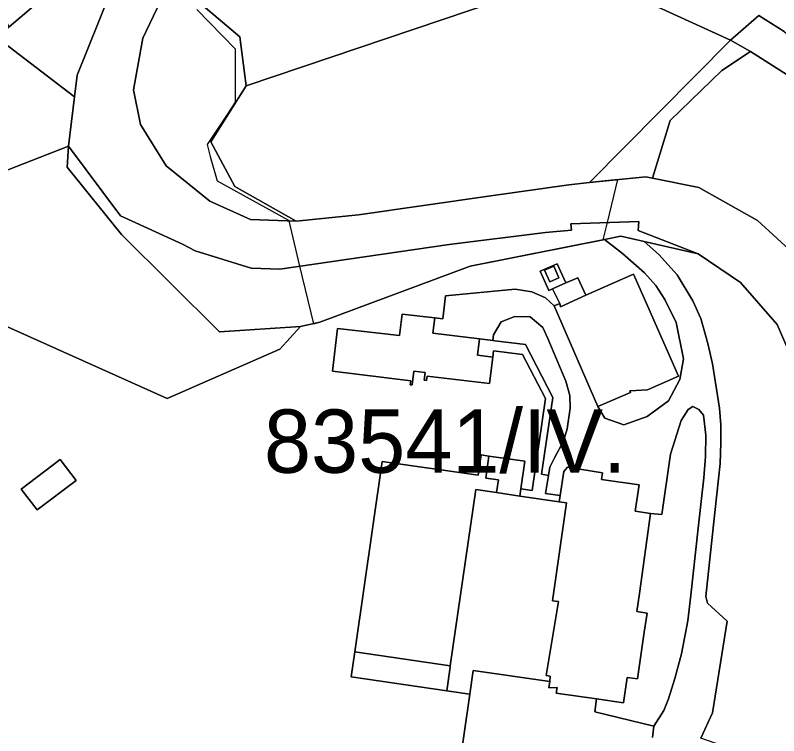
# Model space of a CAD drawing. Extents: x -477304 to -465429, y -1159113 to -1149210.
# Drawn here: x -467157.6 to -466976.8, y -1153147 to -1152976.2 of the extents above; entities that cross this region are included whole.
import ezdxf

# ---------------------------------------------------------------- set-up
doc = ezdxf.new("R2010")
doc.units = 0
for name, color, linetype in [('BPEJ_s', 7, 'Continuous'), ('orna_s', 7, 'Continuous'), ('ostatni_s', 7, 'Continuous'), ('PUPFL_s', 7, 'Continuous'), ('trav_porost_s', 7, 'Continuous')]:
    doc.layers.add(name, color=color, linetype=linetype)

msp = doc.modelspace()

# ---------------------------------------------------------------- linework, layer by layer
at = {"layer": 'BPEJ_s'}
msp.add_lwpolyline([(-467114.57, -1152974.9), (-467105.5, -1152984.21), (-467105.5, -1152996.86), (-467107.6, -1153000), (-467112.18, -1153006.88), (-467111.41, -1153009.67), (-467109.8, -1153015.47), (-467092.86, -1153024.77), (-467092.81, -1153024.96), (-467090.25, -1153035.69), (-467087, -1153049.32), (-467085.47, -1153048.96), (-467049.86, -1153035.65), (-467018.35, -1153029.41), (-467018.18, -1153028.83), (-467017.34, -1153025.35), (-467014.88, -1153015.19), (-467021.56, -1153015.88), (-466988.21, -1152982.16), (-466981.45, -1152976.3), (-466975.46, -1152980.09)], dxfattribs=at)
msp.add_lwpolyline([(-467114.57, -1152974.9), (-467105.5, -1152984.21), (-467105.5, -1152996.86), (-467107.6, -1153000), (-467112.18, -1153006.88), (-467111.41, -1153009.67), (-467109.8, -1153015.47), (-467092.86, -1153024.77), (-467092.81, -1153024.96), (-467090.25, -1153035.69), (-467087, -1153049.32), (-467085.47, -1153048.96), (-467049.86, -1153035.65), (-467018.35, -1153029.41), (-467018.18, -1153028.83), (-467017.34, -1153025.35), (-467014.88, -1153015.19), (-467021.56, -1153015.88), (-466988.21, -1152982.16), (-466981.45, -1152976.3), (-466975.46, -1152980.09)], dxfattribs=at)
at = {"layer": 'orna_s'}
for points in [[(-466943.06, -1153010.59), (-466983.45, -1152984.84), (-466988.21, -1152982.16), (-466981.45, -1152976.3), (-466975.46, -1152980.09), (-466948.4, -1153002.05), (-466925.09, -1153031.35), (-466904.3, -1153097.8), (-466896.69, -1153132.76), (-466908.49, -1153098.09), (-466916.91, -1153064.74), (-466931.55, -1153027.51)], [(-466983.45, -1152984.84), (-466943.06, -1153010.59), (-466931.55, -1153027.51), (-466916.91, -1153064.74), (-466908.49, -1153098.09), (-466896.69, -1153132.76), (-466896.82, -1153139.86), (-466906.84, -1153141.34), (-466907.05, -1153126.24), (-466916.86, -1153126.36), (-466914.7, -1153142.54), (-466940.42, -1153146.17), (-466944.15, -1153109.03), (-466956.89, -1153061.25), (-466961.08, -1153048.94), (-466968.74, -1153036.79), (-466981.81, -1153024.88), (-466995.7, -1153017.07), (-467006.64, -1153014.84), (-467002.5, -1153001.18), (-466990.29, -1152989.3)]]:
    msp.add_lwpolyline(points, close=True, dxfattribs=at)
at = {"layer": 'ostatni_s'}
for points in [[(-467055.75, -1152831.48), (-467054.2, -1152841.42), (-467057.48, -1152850.51), (-467096.64, -1152910.57), (-467115.05, -1152939.01), (-467135.26, -1152971.29), (-467142.92, -1152990.4), (-467143.55, -1152995.59), (-467161.83, -1152981.66), (-467159.03, -1152979.01), (-467136.13, -1152959.49), (-467125.57, -1152945.13), (-467107.02, -1152909.84), (-467101.14, -1152896.01), (-467098.38, -1152886.27), (-467078.89, -1152865.18), (-467072.99, -1152855.03), (-467066.56, -1152844.84), (-467060.67, -1152835.96), (-467065.97, -1152823.91), (-467076.29, -1152815.55), (-467063.88, -1152820.95)], [(-467127.4, -1152981.65), (-467121.51, -1152969.18), (-467082.66, -1152908.96), (-467048.25, -1152857.64), (-467041.02, -1152845.7), (-467044.71, -1152859.04), (-467054.54, -1152877.91), (-467096.07, -1152935.44), (-467115.85, -1152965.15), (-467118.22, -1152969.57), (-467104.44, -1152981.37), (-467102.89, -1152992.97), (-467111.31, -1153006.26), (-467105.64, -1153016.78), (-467091.11, -1153025.02), (-467101.93, -1153024.62), (-467111.55, -1153020.32), (-467121.83, -1153011.92), (-467127.95, -1153002.12), (-467129.62, -1152993.89)], [(-467117.98, -1153030.47), (-467114.96, -1153032.09), (-467101.76, -1153036.13), (-467094.98, -1153036.37), (-467054.87, -1153030.59), (-467031.98, -1153027.73), (-467025.89, -1153027.15), (-467026.02, -1153025.62), (-467009.88, -1153025.12), (-467010.1, -1153027.22), (-466995.82, -1153032.74), (-467008.61, -1153029.85), (-467014.19, -1153028.59), (-467018.08, -1153029.36), (-467049.86, -1153035.65), (-467085.47, -1153048.96), (-467090.04, -1153050.02), (-467109.22, -1153051.23), (-467132.46, -1153028.16), (-467145.31, -1153012.22), (-467144.97, -1153007.22), (-467132.66, -1153023.77)], [(-467028.85, -1153038.48), (-467031.03, -1153039.4), (-467032.23, -1153036.67), (-467030.02, -1153035.71)], [(-467022.45, -1153042.59), (-467011.18, -1153037.56), (-467007.77, -1153045.28), (-467000.53, -1153061.75), (-467007.85, -1153064.99), (-467012.03, -1153065.25), (-467011.86, -1153065.64), (-467019.63, -1153068.98), (-467029.93, -1153045.08), (-467028.59, -1153044.51), (-467028.49, -1153045.3)], [(-467024.36, -1153038.42), (-467022.45, -1153042.59), (-467028.49, -1153045.3), (-467028.59, -1153044.51), (-467030.37, -1153041.04), (-467027.22, -1153039.67)], [(-467081.25, -1153050.44), (-467066.6, -1153052.15), (-467066, -1153047.04), (-467058.22, -1153047.95), (-467058.67, -1153051.58), (-467047.67, -1153052.94), (-467048.16, -1153056.81), (-467045.01, -1153057.21), (-467044.48, -1153057.28), (-467045.25, -1153063.49), (-467060.05, -1153061.72), (-467060.18, -1153062.77), (-467060.72, -1153062.68), (-467060.51, -1153060.88), (-467063.22, -1153060.56), (-467063.6, -1153063.83), (-467064.05, -1153063.78), (-467063.94, -1153062.86), (-467082.5, -1153060.57)], [(-467047.67, -1153052.94), (-467044.52, -1153053.32), (-467044.01, -1153053.39), (-467036.79, -1153054.27), (-467030.32, -1153066.77), (-467032.94, -1153085), (-467031.33, -1153085.28), (-467032, -1153089.56), (-467028.54, -1153090.05), (-467028.75, -1153091.52), (-467038.1, -1153090.16), (-467037.85, -1153088.46), (-467035.17, -1153088.83), (-467032.03, -1153067.07), (-467037.49, -1153056.6), (-467044.3, -1153055.77), (-467044.48, -1153057.28), (-467045.01, -1153057.21), (-467048.16, -1153056.81)], [(-466997.57, -1153113.64), (-466998.28, -1153119.71), (-466999.84, -1153127.57), (-467001.35, -1153133.43), (-467002.87, -1153138.21), (-467003.98, -1153141), (-467006.35, -1153144.68), (-467020.33, -1153141.29), (-467019.92, -1153138.25), (-467013.52, -1153139.16), (-467012.66, -1153133.14), (-467010.2, -1153133.49), (-467008.61, -1153122.4), (-467007.97, -1153117.89), (-467010.4, -1153117.54), (-467009.79, -1153113.28), (-467007.12, -1153094.3), (-467004.49, -1153094.57), (-467002.43, -1153080.25), (-466999.86, -1153072.28), (-466998.26, -1153069.62), (-466997.1, -1153068.94), (-466995.72, -1153069.67), (-466994.63, -1153071.02), (-466994.02, -1153075.73), (-466994.09, -1153080.8), (-466994.5, -1153085.82), (-466995.82, -1153097.75)], [(-467143.21, -1153086.48), (-467152.43, -1153093.46), (-467156.19, -1153088.49), (-467146.97, -1153081.51)], [(-467046.14, -1153085.9), (-467043.14, -1153086.34), (-467043.66, -1153089.35), (-467048.52, -1153088.61), (-467054.57, -1153130.37), (-467077.2, -1153127.11), (-467070.67, -1153082), (-467047.93, -1153085.25), (-467047.27, -1153080.42), (-467045.41, -1153080.67)], [(-467036.9, -1153081.89), (-467037.85, -1153088.46), (-467038.1, -1153090.16), (-467043.66, -1153089.35), (-467043.14, -1153086.34), (-467046.14, -1153085.9), (-467045.41, -1153080.67)], [(-467013.52, -1153139.16), (-467019.92, -1153138.25), (-467029.47, -1153136.9), (-467029.28, -1153135.54), (-467031.19, -1153135.58), (-467031.02, -1153134.09), (-467030.88, -1153132.82), (-467031.87, -1153132.71), (-467028.91, -1153115.16), (-467030.36, -1153114.95), (-467027.03, -1153091.77), (-467028.75, -1153091.52), (-467028.54, -1153090.05), (-467027.7, -1153084.32), (-467026.84, -1153083.29), (-467018.51, -1153084.62), (-467018.76, -1153086.2), (-467009.86, -1153087.5), (-467010.76, -1153093.78), (-467007.12, -1153094.3), (-467009.79, -1153113.28), (-467010.4, -1153117.54), (-467007.97, -1153117.89), (-467008.61, -1153122.4), (-467010.2, -1153133.49), (-467012.66, -1153133.14)], [(-467030.88, -1153132.82), (-467031.02, -1153134.09), (-467049.12, -1153131.47), (-467049.93, -1153137.07), (-467055.36, -1153136.29), (-467054.61, -1153130.68), (-467054.57, -1153130.37), (-467048.52, -1153088.61), (-467043.66, -1153089.35), (-467038.1, -1153090.16), (-467028.75, -1153091.52), (-467027.03, -1153091.77), (-467030.36, -1153114.95), (-467028.91, -1153115.16), (-467031.87, -1153132.71)], [(-467054.61, -1153130.68), (-467055.36, -1153136.29), (-467078.08, -1153133.01), (-467077.2, -1153127.11), (-467054.57, -1153130.37)]]:
    msp.add_lwpolyline(points, close=True, dxfattribs=at)
for points in [[(-467121.51, -1152969.18), (-467127.4, -1152981.65), (-467129.62, -1152993.89), (-467127.95, -1153002.12), (-467121.83, -1153011.92), (-467111.55, -1153020.32), (-467101.93, -1153024.62), (-467091.11, -1153025.02), (-467076.34, -1153023.5), (-467045.55, -1153019.14), (-467026.48, -1153016.38)], [(-466970.47, -1153065), (-466977.11, -1153049.5), (-466985.86, -1153039.58), (-466995.82, -1153032.74), (-467010.1, -1153027.22), (-467009.88, -1153025.12), (-467026.02, -1153025.62), (-467025.89, -1153027.15), (-467031.98, -1153027.73), (-467054.87, -1153030.59), (-467094.98, -1153036.37), (-467101.76, -1153036.13), (-467114.96, -1153032.09), (-467117.98, -1153030.47), (-467132.66, -1153023.77), (-467144.97, -1153007.22), (-467143.55, -1152995.59), (-467142.92, -1152990.4), (-467135.26, -1152971.29)], [(-467026.48, -1153016.38), (-467021.56, -1153015.88), (-467008.25, -1153014.51), (-467006.64, -1153014.84), (-466995.7, -1153017.07), (-466981.81, -1153024.88), (-466968.74, -1153036.79)], [(-467032, -1153089.56), (-467031.33, -1153085.28), (-467030.98, -1153083.31), (-467029.9, -1153081.1), (-467027.78, -1153077.16), (-467026.91, -1153074.27), (-467026.21, -1153069.32), (-467026.24, -1153066.34), (-467027.24, -1153062.97), (-467031.47, -1153052.79), (-467032.62, -1153050.25), (-467035.68, -1153047.71), (-467039.28, -1153047.59), (-467042.51, -1153048.91), (-467044.34, -1153051.93), (-467044.52, -1153053.32), (-467047.67, -1153052.94), (-467058.67, -1153051.58), (-467058.22, -1153047.95), (-467056.36, -1153048.16), (-467055.7, -1153042.7), (-467039.22, -1153041.16), (-467035.24, -1153041.75), (-467032, -1153043.23), (-467029.93, -1153045.08), (-467019.63, -1153068.98), (-467017.94, -1153071.71), (-467013.48, -1153073.27), (-467007.91, -1153071.33), (-467002.92, -1153067.58), (-467000.21, -1153062.52), (-466999.31, -1153057.66), (-467001.04, -1153049.02), (-467003.72, -1153043.57), (-467005.91, -1153040.25), (-467008.55, -1153037.3), (-467013.79, -1153032.72), (-467018.08, -1153029.36), (-467014.19, -1153028.59), (-467008.61, -1153029.85), (-467005.2, -1153032.95), (-467000.82, -1153037.73), (-466997.16, -1153043.89), (-466995.24, -1153048.09), (-466993.58, -1153053.98), (-466992.45, -1153058.87), (-466990.83, -1153069.34), (-466990.51, -1153073.3), (-466990.45, -1153077.55), (-466990.68, -1153082.47), (-466992.19, -1153096.96), (-466994.04, -1153113.99), (-466993.64, -1153115.51), (-466988.98, -1153119.77), (-466992.46, -1153141.56), (-466995.23, -1153147.52)], [(-466995.82, -1153097.75), (-466994.5, -1153085.82), (-466994.09, -1153080.8), (-466994.02, -1153075.73), (-466994.63, -1153071.02), (-466995.72, -1153069.67), (-466997.1, -1153068.94), (-466998.26, -1153069.62), (-466999.86, -1153072.28), (-467002.43, -1153080.25), (-467004.49, -1153094.57), (-467007.12, -1153094.3), (-467010.76, -1153093.78), (-467009.86, -1153087.5), (-467018.76, -1153086.2), (-467018.51, -1153084.62), (-467026.84, -1153083.29), (-467027.7, -1153084.32), (-467028.54, -1153090.05), (-467032, -1153089.56)], [(-467006.7, -1153147.38), (-467006.35, -1153144.68), (-467003.98, -1153141), (-467002.87, -1153138.21), (-467001.35, -1153133.43), (-466999.84, -1153127.57), (-466998.28, -1153119.71), (-466997.57, -1153113.64), (-466995.82, -1153097.75)], [(-467053.13, -1153159.09), (-467049.93, -1153137.07), (-467049.12, -1153131.47), (-467031.02, -1153134.09), (-467031.19, -1153135.58), (-467029.28, -1153135.54), (-467029.47, -1153136.9), (-467019.92, -1153138.25), (-467020.33, -1153141.29), (-467006.35, -1153144.68), (-467006.7, -1153147.38)]]:
    msp.add_lwpolyline(points, dxfattribs=at)
at = {"layer": 'PUPFL_s'}
msp.add_lwpolyline([(-466975.46, -1152980.09), (-466981.45, -1152976.3), (-466988.21, -1152982.16), (-467023.32, -1152966.06), (-467102.89, -1152992.97), (-467104.44, -1152981.37), (-467118.22, -1152969.57), (-467115.85, -1152965.15), (-467104.25, -1152964.49), (-467096.07, -1152935.44), (-467054.54, -1152877.91), (-467044.71, -1152859.04), (-467041.02, -1152845.7), (-467019.96, -1152844.33), (-466982.08, -1152839.95), (-466900.68, -1152825.33)], dxfattribs=at)
for points in [[(-467026.48, -1153016.38), (-467045.55, -1153019.14), (-467076.34, -1153023.5), (-467091.11, -1153025.02), (-467105.64, -1153016.78), (-467111.31, -1153006.26), (-467102.89, -1152992.97), (-467023.32, -1152966.06), (-466988.21, -1152982.16), (-467021.56, -1153015.88)], [(-467192.37, -1153017.84), (-467189.13, -1153000.37), (-467172.05, -1152999.05), (-467161.83, -1152981.66), (-467143.55, -1152995.59), (-467144.97, -1153007.22), (-467193.95, -1153026.34)], [(-467121.62, -1153067.07), (-467201.07, -1153031.41), (-467193.95, -1153026.34), (-467144.97, -1153007.22), (-467145.31, -1153012.22), (-467132.46, -1153028.16), (-467109.22, -1153051.23), (-467090.04, -1153050.02), (-467094.92, -1153055.32)]]:
    msp.add_lwpolyline(points, close=True, dxfattribs=at)
at = {"layer": 'trav_porost_s'}
for points in [[(-467159.03, -1152979.01), (-467160.66, -1152976.17), (-467151.74, -1152963.54), (-467154.32, -1152951.69), (-467149, -1152941.79), (-467155.89, -1152939.56), (-467163.71, -1152933.16), (-467165.65, -1152924.54), (-467170.72, -1152919.42), (-467176.81, -1152924.41), (-467184, -1152939.35), (-467180, -1152942.2), (-467180.35, -1152945.99), (-467196.71, -1152932.58), (-467179.28, -1152922.14), (-467150.8, -1152905.22), (-467135.36, -1152893.12), (-467129.57, -1152905.63), (-467136.79, -1152911.57), (-467127.86, -1152922.92), (-467140.91, -1152955.11), (-467136.13, -1152959.49)], [(-466983.45, -1152984.84), (-466990.29, -1152989.3), (-467002.5, -1153001.18), (-467006.64, -1153014.84), (-467008.25, -1153014.51), (-467021.56, -1153015.88), (-466988.21, -1152982.16)], [(-467033.31, -1153036.87), (-467029.25, -1153035.11), (-467027.22, -1153039.67), (-467030.37, -1153041.04), (-467031.25, -1153041.42)], [(-467030.02, -1153035.71), (-467032.23, -1153036.67), (-467031.03, -1153039.4), (-467028.85, -1153038.48)], [(-467032.94, -1153085), (-467030.32, -1153066.77), (-467036.79, -1153054.27), (-467044.01, -1153053.39), (-467044.52, -1153053.32), (-467044.34, -1153051.93), (-467042.51, -1153048.91), (-467039.28, -1153047.59), (-467035.68, -1153047.71), (-467032.62, -1153050.25), (-467031.47, -1153052.79), (-467027.24, -1153062.97), (-467026.24, -1153066.34), (-467026.21, -1153069.32), (-467026.91, -1153074.27), (-467027.78, -1153077.16), (-467029.9, -1153081.1), (-467030.98, -1153083.31), (-467031.33, -1153085.28)], [(-467156.19, -1153088.49), (-467152.43, -1153093.46), (-467143.21, -1153086.48), (-467146.97, -1153081.51)]]:
    msp.add_lwpolyline(points, close=True, dxfattribs=at)
for points in [[(-467201.07, -1153031.41), (-467121.62, -1153067.07), (-467094.92, -1153055.32), (-467090.04, -1153050.02), (-467085.47, -1153048.96), (-467049.86, -1153035.65), (-467018.08, -1153029.36), (-467013.79, -1153032.72), (-467008.55, -1153037.3), (-467005.91, -1153040.25), (-467003.72, -1153043.57), (-467001.04, -1153049.02), (-466999.31, -1153057.66), (-467000.21, -1153062.52), (-467002.92, -1153067.58), (-467007.91, -1153071.33), (-467013.48, -1153073.27)], [(-466972.79, -1153155.34), (-466995.23, -1153147.52), (-466992.46, -1153141.56), (-466988.98, -1153119.77), (-466993.64, -1153115.51), (-466994.04, -1153113.99), (-466992.19, -1153096.96), (-466990.68, -1153082.47), (-466990.45, -1153077.55), (-466990.51, -1153073.3), (-466990.83, -1153069.34), (-466992.45, -1153058.87), (-466993.58, -1153053.98), (-466995.24, -1153048.09), (-466997.16, -1153043.89), (-467000.82, -1153037.73), (-467005.2, -1153032.95), (-467008.61, -1153029.85), (-466995.82, -1153032.74), (-466985.86, -1153039.58), (-466977.11, -1153049.5), (-466970.47, -1153065)], [(-467011.18, -1153037.56), (-467022.45, -1153042.59), (-467024.36, -1153038.42), (-467027.22, -1153039.67), (-467029.25, -1153035.11), (-467033.31, -1153036.87), (-467031.25, -1153041.42), (-467030.37, -1153041.04), (-467028.59, -1153044.51), (-467029.93, -1153045.08), (-467032, -1153043.23), (-467035.24, -1153041.75), (-467039.22, -1153041.16), (-467055.7, -1153042.7), (-467056.36, -1153048.16), (-467058.22, -1153047.95), (-467066, -1153047.04), (-467066.6, -1153052.15), (-467081.25, -1153050.44), (-467082.5, -1153060.57), (-467063.94, -1153062.86), (-467064.05, -1153063.78), (-467063.6, -1153063.83), (-467063.22, -1153060.56), (-467060.51, -1153060.88), (-467060.72, -1153062.68), (-467060.18, -1153062.77), (-467060.05, -1153061.72), (-467045.25, -1153063.49), (-467044.48, -1153057.28), (-467044.3, -1153055.77), (-467037.49, -1153056.6), (-467032.03, -1153067.07), (-467035.17, -1153088.83), (-467037.85, -1153088.46), (-467036.9, -1153081.89), (-467045.41, -1153080.67), (-467047.27, -1153080.42), (-467047.93, -1153085.25), (-467070.67, -1153082), (-467077.2, -1153127.11), (-467078.08, -1153133.01), (-467055.36, -1153136.29), (-467049.93, -1153137.07), (-467053.13, -1153159.09)], [(-467013.48, -1153073.27), (-467017.94, -1153071.71), (-467019.63, -1153068.98), (-467011.86, -1153065.64), (-467012.03, -1153065.25), (-467007.85, -1153064.99), (-467000.53, -1153061.75), (-467007.77, -1153045.28), (-467011.18, -1153037.56)]]:
    msp.add_lwpolyline(points, dxfattribs=at)

# ---------------------------------------------------------------- texts
at = {"layer": 'BPEJ_s'}
msp.add_text('83541/IV.', height=15, dxfattribs=at).set_placement((-467098.71, -1153084.65))

doc.saveas('drawing.dxf')
